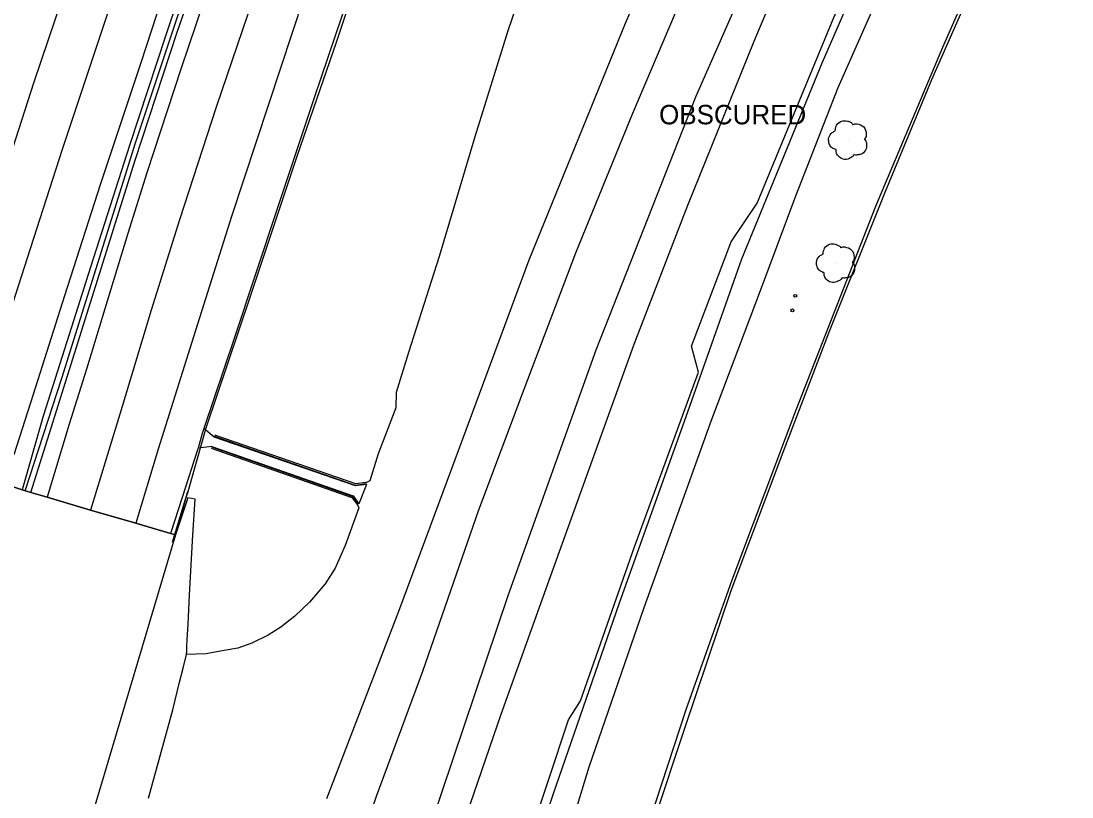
# Model space of a CAD drawing. Extents: x 368532 to 392481, y 10654822 to 10676899.
# Drawn here: x 390078.4 to 390349.2, y 10657716.5 to 10657916.4 of the extents above; entities that cross this region are included whole.
import ezdxf

# ---------------------------------------------------------------- set-up
doc = ezdxf.new("R2010")
doc.units = 0
for name, color, linetype in [('p_bridge deck', 7, 'Continuous'), ('p_drainage conc drain', 7, 'Continuous'), ('p_dtm obscured area', 7, 'Continuous'), ('p_dtm retaining wall', 7, 'Continuous'), ('p_railroad rr control', 7, 'Continuous'), ('p_road - paved curb', 7, 'Continuous'), ('p_road bridge end', 7, 'Continuous'), ('p_road conc barrier', 7, 'Continuous'), ('p_road dirt road', 7, 'Continuous'), ('p_road guard rails', 7, 'Continuous'), ('p_road paint stripe', 7, 'Continuous'), ('p_structure fence', 7, 'Continuous'), ('p_structure unidentified', 7, 'Continuous'), ('p_veg tree', 7, 'Continuous')]:
    doc.layers.add(name, color=color, linetype=linetype)

msp = doc.modelspace()

# ---------------------------------------------------------------- linework, layer by layer
at = {"layer": 'p_bridge deck'}
msp.add_lwpolyline([(390015.55, 10657716.34), (390041.57, 10657806.61), (390042.64, 10657806.3), (390050.79, 10657803.91), (390062.43, 10657800.48), (390074.14, 10657797.11), (390078.67, 10657795.62), (390080.93, 10657794.93), (390085.09, 10657793.72), (390096.27, 10657790.39), (390107.96, 10657786.98), (390116.9, 10657784.36), (390118.2, 10657783.98), (390084.48, 10657670.94)], dxfattribs=at)
at = {"layer": 'p_drainage conc drain'}
for p, q in [((390326.59, 10657932.3), (390313, 10657901.2)), ((390313, 10657901.2), (390300.96, 10657872.23)), ((390300.96, 10657872.23), (390286.57, 10657836.38)), ((390286.57, 10657836.38), (390274.69, 10657805.18)), ((390128.15, 10657809.17), (390125.47, 10657811.36)), ((390164.57, 10657796.6), (390128.15, 10657809.17)), ((390164.58, 10657796.75), (390128.2, 10657809.32)), ((390164.62, 10657797.11), (390128.32, 10657809.65)), ((390127.53, 10657806.79), (390124.02, 10657806.37)), ((390127.36, 10657806.32), (390163.62, 10657793.6)), ((390127.48, 10657806.65), (390163.84, 10657793.89)), ((390127.53, 10657806.79), (390163.93, 10657794.02)), ((390274.69, 10657805.18), (390261.27, 10657769.6)), ((390167.35, 10657797.15), (390164.58, 10657796.75)), ((390167.3, 10657797.49), (390164.62, 10657797.11)), ((390167.37, 10657797), (390164.57, 10657796.6)), ((390167.37, 10657797), (390165.44, 10657792.01)), ((390163.62, 10657793.6), (390165.04, 10657791.71)), ((390163.84, 10657793.89), (390165.32, 10657791.92)), ((390163.93, 10657794.02), (390165.44, 10657792.01)), ((390261.27, 10657769.6), (390249.29, 10657734.16)), ((390249.29, 10657734.16), (390234.55, 10657689.65))]:
    msp.add_line(p, q, dxfattribs=at)
at = {"layer": 'p_dtm obscured area'}
for points in [[(390335.04, 10658055.37), (390323.33, 10658033.04), (390314.88, 10658015.01), (390297.34, 10657978.85), (390289.36, 10657961.36), (390272.48, 10657923.77), (390267.23, 10657911.07), (390250.13, 10657868.84), (390236.26, 10657833), (390228.67, 10657811.8), (390213.91, 10657771.04), (390201.99, 10657737.7), (390190.07, 10657702.99), (390181.97, 10657680.51), (390170.15, 10657644.73), (390160.86, 10657615.88)], [(390179.36, 10657614.1), (390183.34, 10657627.75), (390199.58, 10657676.48), (390204.22, 10657690.53), (390219.44, 10657736.34), (390222.57, 10657741.21), (390236.47, 10657780.89), (390252.91, 10657825.91), (390251.16, 10657832.62), (390261.38, 10657859.52), (390268.06, 10657869.44), (390287.84, 10657917.25), (390308.47, 10657964.33), (390326.35, 10658002.53), (390349.16, 10658049)], [(390111.24, 10657716.15), (390117.5, 10657738.89), (390119.25, 10657746.05), (390120.13, 10657749.63), (390121.01, 10657753.21), (390121.07, 10657754.17), (390121.12, 10657755.13), (390121.22, 10657757.05), (390121.42, 10657760.88), (390121.83, 10657768.55), (390122.65, 10657783.89), (390123.21, 10657793.18), (390121.39, 10657793.58), (390118.2, 10657783.98), (390116.9, 10657784.36), (390107.96, 10657786.98), (390096.27, 10657790.39), (390085.09, 10657793.72), (390080.93, 10657794.93), (390078.67, 10657795.62), (390074.14, 10657797.11)]]:
    msp.add_lwpolyline(points, dxfattribs=at)
at = {"layer": 'p_dtm retaining wall'}
msp.add_line((390118.2, 10657783.98), (390121.16, 10657794.47), dxfattribs=at)
at = {"layer": 'p_railroad rr control'}
msp.add_lwpolyline([(390328.06, 10658060.52), (390309.85, 10658024.07), (390296.14, 10657995.38), (390272.99, 10657944.25), (390252.14, 10657896.78), (390226.46, 10657831.58), (390203.77, 10657768.3), (390184.07, 10657709.61), (390167.03, 10657657.84), (390154.98, 10657622.09)], dxfattribs=at)
at = {"layer": 'p_road - paved curb'}
for p, q in [((390118.6, 10657913.47), (390141.93, 10657980.59)), ((390130.07, 10657956.03), (390115.69, 10657912.7)), ((390163.5, 10657924.89), (390153.97, 10657896.79)), ((390115.69, 10657912.7), (390106.29, 10657884.28)), ((390107.83, 10657880.54), (390118.6, 10657913.47)), ((390153.97, 10657896.79), (390144.4, 10657868)), ((390106.29, 10657884.28), (390096.28, 10657852.94)), ((390087.09, 10657814.54), (390107.83, 10657880.54)), ((390144.4, 10657868), (390133.29, 10657834.55)), ((390096.28, 10657852.94), (390090.81, 10657835.65)), ((390090.81, 10657835.65), (390084.12, 10657814.58)), ((390133.29, 10657834.55), (390125.47, 10657811.36)), ((390084.12, 10657814.58), (390078.67, 10657795.62)), ((390080.93, 10657794.93), (390087.09, 10657814.54)), ((390125.47, 10657811.36), (390125.04, 10657810.08)), ((390125.04, 10657810.08), (390124.02, 10657806.37)), ((390123.96, 10657806.18), (390119.89, 10657793.59)), ((390124.02, 10657806.37), (390123.96, 10657806.18)), ((390119.89, 10657793.59), (390116.9, 10657784.36))]:
    msp.add_line(p, q, dxfattribs=at)
at = {"layer": 'p_road bridge end'}
for p, q in [((390203.91, 10657913.95), (390213.58, 10657942.38)), ((390195.42, 10657886.63), (390203.91, 10657913.95)), ((390186.21, 10657855.76), (390195.42, 10657886.63)), ((390178.32, 10657831.04), (390186.21, 10657855.76)), ((390175.15, 10657820.78), (390178.32, 10657831.04)), ((390175, 10657816.81), (390175.15, 10657820.78)), ((390170.45, 10657804.99), (390175, 10657816.81)), ((390168.3, 10657798), (390170.45, 10657804.99)), ((390167.3, 10657797.49), (390168.3, 10657798)), ((390165.46, 10657790.92), (390161.91, 10657781.27)), ((390165.04, 10657791.71), (390165.46, 10657790.92)), ((390161.91, 10657781.27), (390159.32, 10657775.38)), ((390159.32, 10657775.38), (390156.72, 10657771.38)), ((390156.72, 10657771.38), (390152.7, 10657766.65)), ((390152.7, 10657766.65), (390148.92, 10657763.05)), ((390148.92, 10657763.05), (390145.33, 10657760.26)), ((390145.33, 10657760.26), (390142.03, 10657758.16)), ((390142.03, 10657758.16), (390137.84, 10657756.11)), ((390130.75, 10657754.21), (390126.11, 10657753.32)), ((390134.28, 10657754.81), (390130.75, 10657754.21)), ((390137.84, 10657756.11), (390134.28, 10657754.81)), ((390126.11, 10657753.32), (390121.01, 10657753.21))]:
    msp.add_line(p, q, dxfattribs=at)
at = {"layer": 'p_road conc barrier'}
for p, q in [((390107.89, 10657884.96), (390125.88, 10657939.15)), ((390088.87, 10657824.33), (390107.89, 10657884.96)), ((390079.41, 10657795.37), (390088.87, 10657824.33)), ((390121.3, 10657795.08), (390117.3, 10657782.02))]:
    msp.add_line(p, q, dxfattribs=at)
at = {"layer": 'p_road dirt road'}
for p, q in [((390259.84, 10657974.29), (390234.02, 10657915.7)), ((390308.56, 10657960.6), (390284.83, 10657905.65)), ((390302.28, 10657929.6), (390288.8, 10657899.15)), ((390249.4, 10657924.24), (390235.96, 10657892.51)), ((390234.02, 10657915.7), (390209.19, 10657854.73)), ((390284.83, 10657905.65), (390264, 10657854.98)), ((390288.8, 10657899.15), (390277.89, 10657871.21)), ((390235.96, 10657892.51), (390221.21, 10657856.55)), ((390277.89, 10657871.21), (390269.06, 10657847.52)), ((390209.19, 10657854.73), (390189.31, 10657801.05)), ((390221.21, 10657856.55), (390207.95, 10657821.43)), ((390264, 10657854.98), (390250.14, 10657815.64)), ((390269.06, 10657847.52), (390256.16, 10657813.42)), ((390207.95, 10657821.43), (390196.24, 10657790.35)), ((390250.14, 10657815.64), (390232.47, 10657766.44)), ((390256.16, 10657813.42), (390238.85, 10657765.23)), ((390189.31, 10657801.05), (390175.67, 10657764.27)), ((390196.24, 10657790.35), (390181.84, 10657748.78)), ((390232.47, 10657766.44), (390215.41, 10657717.06)), ((390238.85, 10657765.23), (390224.69, 10657724.18)), ((390175.67, 10657764.27), (390157.1, 10657715.98)), ((390181.84, 10657748.78), (390169.88, 10657716.62)), ((390224.69, 10657724.18), (390212.58, 10657684.72)), ((390169.88, 10657716.62), (390157, 10657679.41)), ((390215.41, 10657717.06), (390196.88, 10657662.62))]:
    msp.add_line(p, q, dxfattribs=at)
at = {"layer": 'p_road guard rails'}
for p, q in [((390169.35, 10657939.82), (390159.54, 10657910.86)), ((390159.54, 10657910.86), (390149.43, 10657881.46)), ((390149.43, 10657881.46), (390137.45, 10657845.38)), ((390137.45, 10657845.38), (390126.04, 10657811.49)), ((390126.04, 10657811.49), (390121.16, 10657794.47))]:
    msp.add_line(p, q, dxfattribs=at)
at = {"layer": 'p_road paint stripe'}
for p, q in [((390118.42, 10657933.59), (390109.22, 10657905.55)), ((390104.77, 10657930.56), (390096.87, 10657907)), ((390153.19, 10657928.25), (390142.13, 10657894.88)), ((390089.32, 10657923.3), (390081.64, 10657900.38)), ((390125.47, 10657921.47), (390119.58, 10657903.92)), ((390136.79, 10657918.15), (390128.63, 10657894.14)), ((390096.87, 10657907), (390088.96, 10657883.25)), ((390109.22, 10657905.55), (390098.76, 10657874.17)), ((390119.58, 10657903.92), (390110.8, 10657877.27)), ((390081.64, 10657900.38), (390073.97, 10657876.6)), ((390142.13, 10657894.88), (390132.59, 10657865.97)), ((390128.63, 10657894.14), (390119.22, 10657865.16)), ((390088.96, 10657883.25), (390079.99, 10657855.23)), ((390110.8, 10657877.27), (390105.87, 10657861.61)), ((390098.76, 10657874.17), (390089.6, 10657845.56)), ((390119.22, 10657865.16), (390111.95, 10657841.91)), ((390132.59, 10657865.97), (390123.3, 10657836.67)), ((390105.87, 10657861.61), (390100.54, 10657844.16)), ((390079.99, 10657855.23), (390072.12, 10657831.01)), ((390089.6, 10657845.56), (390081.5, 10657820.19)), ((390100.54, 10657844.16), (390095.24, 10657826.69)), ((390111.95, 10657841.91), (390104.42, 10657817.03)), ((390123.3, 10657836.67), (390113.76, 10657806.04)), ((390095.24, 10657826.69), (390090.78, 10657812.49)), ((390081.5, 10657820.19), (390076.49, 10657804.58)), ((390104.42, 10657817.03), (390096.27, 10657790.39)), ((390090.78, 10657812.49), (390085.09, 10657793.72)), ((390113.76, 10657806.04), (390107.96, 10657786.98))]:
    msp.add_line(p, q, dxfattribs=at)
at = {"layer": 'p_structure fence'}
for p, q in [((390333.69, 10657950.14), (390315.8, 10657909.57)), ((390315.8, 10657909.57), (390298.54, 10657868.59)), ((390298.54, 10657868.59), (390277.99, 10657816.15)), ((390277.99, 10657816.15), (390261.53, 10657772.35)), ((390261.53, 10657772.35), (390249.65, 10657738.89)), ((390249.65, 10657738.89), (390235.56, 10657695.98))]:
    msp.add_line(p, q, dxfattribs=at)
at = {"layer": 'p_structure unidentified'}
for centre in [(390277.86, 10657845.56), (390277.13, 10657841.82)]:
    msp.add_circle(centre, 0.375, dxfattribs=at)
at = {"layer": 'p_veg tree'}
for p, q in [((390291.59, 10657885.7), (390291.59, 10657885.7)), ((390288.48, 10657853.99), (390288.48, 10657853.99))]:
    msp.add_line(p, q, dxfattribs=at)
for points in [[(390288.15, 10657888.05), (390288.53, 10657889.56), (390289.78, 10657890.57), (390291.29, 10657890.59), (390292.08, 10657890.28), (390292.59, 10657889.8), (390292.68, 10657889.67), (390292.78, 10657889.71), (390293.73, 10657889.86), (390295.49, 10657889.07), (390296.15, 10657887.27), (390295.76, 10657886.03), (390295.68, 10657885.91), (390295.75, 10657885.81), (390296.23, 10657884.69), (390295.97, 10657883.1), (390294.7, 10657882.01), (390293.62, 10657881.84), (390293.08, 10657881.92), (390292.97, 10657881.96), (390292.95, 10657881.86), (390292.51, 10657881.35), (390291.37, 10657880.77), (390289.81, 10657880.92), (390288.76, 10657881.83), (390288.38, 10657882.91), (390288.39, 10657883.17), (390288.35, 10657883.23), (390288.29, 10657883.26), (390287.87, 10657883.42), (390287.06, 10657883.96), (390286.54, 10657885.06), (390286.52, 10657886.32), (390287.41, 10657887.65), (390288.16, 10657888.07)], [(390285.04, 10657856.34), (390285.43, 10657857.85), (390286.68, 10657858.86), (390288.18, 10657858.88), (390288.98, 10657858.57), (390289.49, 10657858.09), (390289.57, 10657857.96), (390289.68, 10657858), (390290.62, 10657858.15), (390292.38, 10657857.36), (390293.05, 10657855.57), (390292.65, 10657854.33), (390292.57, 10657854.2), (390292.65, 10657854.11), (390293.13, 10657852.99), (390292.86, 10657851.39), (390291.59, 10657850.3), (390290.52, 10657850.14), (390289.97, 10657850.21), (390289.87, 10657850.25), (390289.85, 10657850.15), (390289.41, 10657849.64), (390288.27, 10657849.06), (390286.7, 10657849.21), (390285.65, 10657850.13), (390285.28, 10657851.2), (390285.28, 10657851.46), (390285.25, 10657851.53), (390285.19, 10657851.55), (390284.76, 10657851.71), (390283.95, 10657852.26), (390283.43, 10657853.35), (390283.41, 10657854.61), (390284.31, 10657855.94), (390285.06, 10657856.36)]]:
    msp.add_spline(points, degree=3, dxfattribs=at)

# ---------------------------------------------------------------- texts
at = {"layer": 'p_dtm obscured area'}
msp.add_text(' OBSCURED', height=5, dxfattribs=at).set_placement((390240.93, 10657889.75))

doc.saveas('drawing.dxf')
